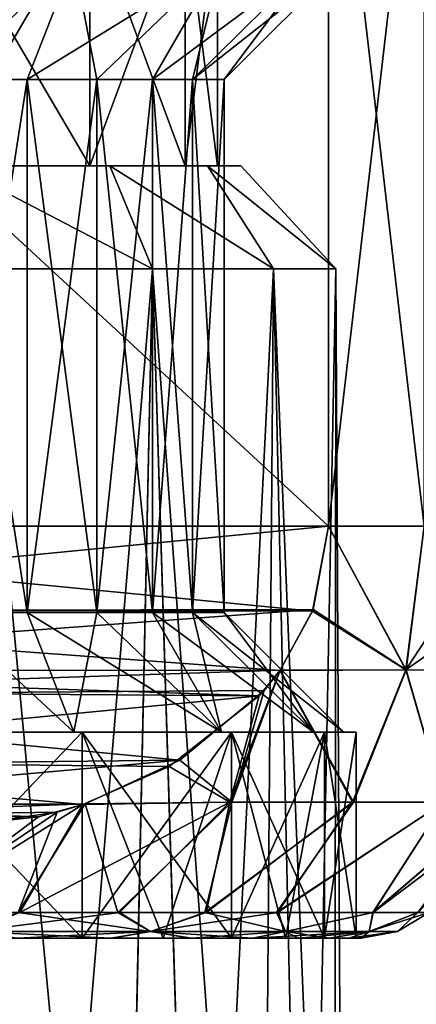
# Model space of a CAD drawing. Header units: metres. Extents: x -90 to 90, y -173 to 74.
# Tile 516 of 564: x 67.33 to 71.18, y 23.36 to 32.92. Entities that reach past the tile are written whole.
import ezdxf

# ---------------------------------------------------------------- set-up
doc = ezdxf.new("R2010")
doc.units = ezdxf.units.M
doc.layers.add('solid_509418_01', color=7, linetype='CONTINUOUS')

msp = doc.modelspace()

# ---------------------------------------------------------------- linework, layer by layer
at = {"layer": 'solid_509418_01'}
for points in [[(61.669872, 28, 12.892304), (70.330124, 36, 7.892305), (61.669872, 36, 12.892304)], [(61.669872, 28, 12.892304), (70.330124, 28, 7.892305), (70.330124, 36, 7.892305)], [(70.330124, 28, -7.892305), (61.669872, 36, -12.892304), (70.330124, 36, -7.892305)], [(61.669872, 28, -12.892304), (61.669872, 36, -12.892304), (70.330124, 28, -7.892305)], [(71.258331, 28, 6.5), (71.258331, 36, 6.5), (70.330124, 36, 7.892305)], [(70.330124, 28, 7.892305), (71.258331, 28, 6.5), (70.330124, 36, 7.892305)], [(70.330124, 28, -7.892305), (70.330124, 36, -7.892305), (71.258331, 36, -6.5)], [(71.258331, 28, -6.5), (70.330124, 28, -7.892305), (71.258331, 36, -6.5)], [(66.54081, 31.5, -6.540658), (66.54081, 34, -6.540658), (68.010765, 34, -4.624923)], [(68.010765, 31.5, -4.624923), (66.54081, 31.5, -6.540658), (68.010765, 34, -4.624923)], [(68.010765, 31.5, 4.624923), (68.010765, 34, 4.624923), (66.54081, 34, 6.540658)], [(66.54081, 31.5, 6.540658), (68.010765, 31.5, 4.624923), (66.54081, 34, 6.540658)], [(68.010765, 31.5, -4.624923), (68.010765, 34, -4.624923), (68.934814, 34, -2.394029)], [(68.934814, 31.5, -2.394029), (68.010765, 31.5, -4.624923), (68.934814, 34, -2.394029)], [(68.934814, 31.5, 2.394029), (68.934814, 34, 2.394029), (68.010765, 34, 4.624923)], [(68.010765, 31.5, 4.624923), (68.934814, 31.5, 2.394029), (68.010765, 34, 4.624923)], [(68.934814, 31.5, -2.394029), (68.934814, 34, -2.394029), (69.249985, 34)], [(69.249985, 31.5), (69.249985, 34), (68.934814, 34, 2.394029)], [(69.249985, 31.5), (68.934814, 31.5, -2.394029), (69.249985, 34)], [(68.934814, 31.5, 2.394029), (69.249985, 31.5), (68.934814, 34, 2.394029)], [(67.852394, 33.5, 6.936747), (66.595932, 32.338001, 6.578163), (65.963181, 33.5, 8.614995)], [(66.596527, 32.338001, -6.577569), (67.852982, 33.5, -6.936081), (65.96389, 33.5, -8.614504)], [(67.852394, 33.5, 6.936747), (67.399361, 32.337997, 5.659327), (66.595932, 32.338001, 6.578163)], [(67.399918, 32.337997, -5.6586), (67.852982, 33.5, -6.936081), (66.596527, 32.338001, -6.577569)], [(69.290398, 33.5, 4.84375), (68.07827, 32.337997, 4.638971), (67.399361, 32.337997, 5.659327)], [(69.290398, 33.5, 4.84375), (67.399361, 32.337997, 5.659327), (67.852394, 33.5, 6.936747)], [(68.078766, 32.338001, -4.638105), (67.852982, 33.5, -6.936081), (67.399918, 32.337997, -5.6586)], [(68.078766, 32.338001, -4.638105), (69.290886, 33.5, -4.842816), (67.852982, 33.5, -6.936081)], [(69.290398, 33.5, 4.84375), (68.618294, 32.338001, 3.536036), (68.07827, 32.337997, 4.638971)], [(68.61866, 32.338001, -3.535136), (69.290886, 33.5, -4.842816), (68.078766, 32.338001, -4.638105)], [(70.182388, 33.5, 2.468919), (69.007248, 32.337997, 2.376566), (68.618294, 32.338001, 3.536036)], [(70.182388, 33.5, 2.468919), (68.618294, 32.338001, 3.536036), (69.290398, 33.5, 4.84375)], [(69.007446, 32.337997, -2.375814), (69.290886, 33.5, -4.842816), (68.61866, 32.338001, -3.535136)], [(70.477501, 33.5), (69.315498, 32.338001), (69.007248, 32.337997, 2.376566)], [(70.182388, 33.5, 2.468919), (70.477501, 33.5), (69.007248, 32.337997, 2.376566)], [(69.007446, 32.337997, -2.375814), (69.315498, 32.338001), (70.182571, 33.5, -2.468193)], [(69.007446, 32.337997, -2.375814), (70.182571, 33.5, -2.468193), (69.290886, 33.5, -4.842816)], [(70.182571, 33.5, -2.468193), (69.315498, 32.338001), (70.477501, 33.5)], [(66.596413, 27.162001, 6.577681), (66.595932, 32.338001, 6.578163), (67.399361, 32.337997, 5.659327)], [(66.596291, 27.162001, -6.577804), (67.399719, 27.162003, -5.658859), (66.596527, 32.338001, -6.577569)], [(67.399834, 27.162001, 5.658709), (66.596413, 27.162001, 6.577681), (67.399361, 32.337997, 5.659327)], [(67.399719, 27.162003, -5.658859), (67.399918, 32.337997, -5.6586), (66.596527, 32.338001, -6.577569)], [(67.399834, 27.162001, 5.658709), (67.399361, 32.337997, 5.659327), (68.07827, 32.337997, 4.638971)], [(67.399719, 27.162003, -5.658859), (68.078606, 27.162001, -4.638391), (67.399918, 32.337997, -5.6586)], [(68.078705, 27.162001, 4.638212), (67.399834, 27.162001, 5.658709), (68.07827, 32.337997, 4.638971)], [(68.078606, 27.162001, -4.638391), (68.078766, 32.338001, -4.638105), (67.399918, 32.337997, -5.6586)], [(68.078705, 27.162001, 4.638212), (68.07827, 32.337997, 4.638971), (68.618294, 32.338001, 3.536036)], [(68.078606, 27.162001, -4.638391), (68.618546, 27.161999, -3.53542), (68.078766, 32.338001, -4.638105)], [(68.618622, 27.161999, 3.535235), (68.078705, 27.162001, 4.638212), (68.618294, 32.338001, 3.536036)], [(68.618546, 27.161999, -3.53542), (68.61866, 32.338001, -3.535136), (68.078766, 32.338001, -4.638105)], [(68.618622, 27.161999, 3.535235), (68.618294, 32.338001, 3.536036), (69.007248, 32.337997, 2.376566)], [(68.618546, 27.161999, -3.53542), (69.007385, 27.162001, -2.376047), (68.61866, 32.338001, -3.535136)], [(69.007423, 27.162001, 2.375892), (68.618622, 27.161999, 3.535235), (69.007248, 32.337997, 2.376566)], [(69.007385, 27.162001, -2.376047), (69.007446, 32.337997, -2.375814), (68.61866, 32.338001, -3.535136)], [(69.007423, 27.162001, 2.375892), (69.007248, 32.337997, 2.376566), (69.315498, 32.338001)], [(69.007385, 27.162001, -2.376047), (69.315498, 27.162001), (69.007446, 32.337997, -2.375814)], [(69.315498, 27.162001), (69.007423, 27.162001, 2.375892), (69.315498, 32.338001)], [(69.007446, 32.337997, -2.375814), (69.315498, 27.162001), (69.315498, 32.338001)], [(66.54081, 31.5, 6.540658), (66.54081, 31.5, -6.540658), (68.010765, 31.5, -4.624923)], [(66.54081, 31.5, 6.540658), (68.010765, 31.5, -4.624923), (68.010765, 31.5, 4.624923)], [(68.204376, 31.5, -4.744599), (66.694191, 31.5, -6.70893), (67.324303, 31.5, -1.055705)], [(68.61795, 30.5, -5.958935), (66.694191, 31.5, -6.70893), (68.204376, 31.5, -4.744599)], [(66.939148, 30.5, -7.850239), (66.694191, 31.5, -6.70893), (68.61795, 30.5, -5.958935)], [(66.694229, 31.5, 6.708894), (68.204399, 31.5, 4.744556), (66.728149, 31.5, 3.080699)], [(68.617996, 30.5, 5.958874), (68.204399, 31.5, 4.744556), (66.694229, 31.5, 6.708894)], [(68.617996, 30.5, 5.958874), (66.694229, 31.5, 6.708894), (66.939201, 30.5, 7.85019)], [(68.204399, 31.5, 4.744556), (67.324417, 31.5, 1.054873), (66.728149, 31.5, 3.080699)], [(68.204376, 31.5, -4.744599), (67.324303, 31.5, -1.055705), (67.324417, 31.5, 1.054873)], [(68.204399, 31.5, 4.744556), (68.204376, 31.5, -4.744599), (67.324417, 31.5, 1.054873)], [(68.010765, 31.5, 4.624923), (68.010765, 31.5, -4.624923), (68.934814, 31.5, -2.394029)], [(68.010765, 31.5, 4.624923), (68.934814, 31.5, -2.394029), (68.934814, 31.5, 2.394029)], [(69.15377, 31.5, 2.455656), (69.153763, 31.5, -2.455704), (68.204376, 31.5, -4.744599)], [(69.794823, 30.5, -3.720141), (68.204376, 31.5, -4.744599), (69.153763, 31.5, -2.455704)], [(68.204399, 31.5, 4.744556), (69.15377, 31.5, 2.455656), (68.204376, 31.5, -4.744599)], [(68.61795, 30.5, -5.958935), (68.204376, 31.5, -4.744599), (69.794823, 30.5, -3.720141)], [(69.794853, 30.5, 3.72007), (69.15377, 31.5, 2.455656), (68.204399, 31.5, 4.744556)], [(69.794853, 30.5, 3.72007), (68.204399, 31.5, 4.744556), (68.617996, 30.5, 5.958874)], [(68.934814, 31.5, 2.394029), (68.934814, 31.5, -2.394029), (69.249985, 31.5)], [(69.15377, 31.5, 2.455656), (69.477386, 31.5, -0.000024), (69.153763, 31.5, -2.455704)], [(70.400902, 30.5, -1.264642), (69.153763, 31.5, -2.455704), (69.477386, 31.5, -0.000024)], [(69.794823, 30.5, -3.720141), (69.153763, 31.5, -2.455704), (70.400902, 30.5, -1.264642)], [(70.400909, 30.5, 1.264567), (69.477386, 31.5, -0.000024), (69.15377, 31.5, 2.455656)], [(70.400909, 30.5, 1.264567), (69.15377, 31.5, 2.455656), (69.794853, 30.5, 3.72007)], [(70.400902, 30.5, -1.264642), (69.477386, 31.5, -0.000024), (70.400909, 30.5, 1.264567)], [(66.370476, 15.961881, 8.318354), (67.402588, 15.961881, 7.414829), (66.939201, 30.5, 7.85019)], [(67.406265, 15.961881, -7.411157), (66.374794, 15.961881, -8.315045), (66.939148, 30.5, -7.850239)], [(67.406265, 15.961881, -7.411157), (66.939148, 30.5, -7.850239), (68.61795, 30.5, -5.958935)], [(68.307732, 15.961881, 6.384322), (68.617996, 30.5, 5.958874), (66.939201, 30.5, 7.85019)], [(67.402588, 15.961881, 7.414829), (68.307732, 15.961881, 6.384322), (66.939201, 30.5, 7.85019)], [(68.310837, 15.961881, -6.38028), (67.406265, 15.961881, -7.411157), (68.61795, 30.5, -5.958935)], [(68.307732, 15.961881, 6.384322), (69.070496, 15.961881, 5.244442), (68.617996, 30.5, 5.958874)], [(69.073029, 15.961881, -5.240057), (68.310837, 15.961881, -6.38028), (68.61795, 30.5, -5.958935)], [(69.073029, 15.961881, -5.240057), (68.61795, 30.5, -5.958935), (69.794823, 30.5, -3.720141)], [(69.677841, 15.961881, 4.014646), (69.794853, 30.5, 3.72007), (68.617996, 30.5, 5.958874)], [(69.070496, 15.961881, 5.244442), (69.677841, 15.961881, 4.014646), (68.617996, 30.5, 5.958874)], [(69.679733, 15.961881, -4.010077), (69.073029, 15.961881, -5.240057), (69.794823, 30.5, -3.720141)], [(69.677841, 15.961881, 4.014646), (70.119316, 15.961881, 2.716137), (69.794853, 30.5, 3.72007)], [(70.120613, 15.961881, -2.71132), (69.679733, 15.961881, -4.010077), (69.794823, 30.5, -3.720141)], [(70.120613, 15.961881, -2.71132), (69.794823, 30.5, -3.720141), (70.400902, 30.5, -1.264642)], [(70.387413, 15.961881, 1.371), (70.400909, 30.5, 1.264567), (69.794853, 30.5, 3.72007)], [(70.119316, 15.961881, 2.716137), (70.387413, 15.961881, 1.371), (69.794853, 30.5, 3.72007)], [(70.388046, 15.961881, -1.366176), (70.120613, 15.961881, -2.71132), (70.400902, 30.5, -1.264642)], [(70.387413, 15.961881, 1.371), (70.477501, 15.961881, 0.002482), (70.400909, 30.5, 1.264567)], [(70.477501, 15.961881, 0.002482), (70.388046, 15.961881, -1.366176), (70.400902, 30.5, -1.264642)], [(70.477501, 15.961881, 0.002482), (70.400902, 30.5, -1.264642), (70.400909, 30.5, 1.264567)], [(61.826733, 27.174551, 12.801743), (70.330124, 28, 7.892305), (61.669872, 28, 12.892304)], [(70.173126, 27.17421, -7.982948), (61.669872, 28, -12.892304), (70.330124, 28, -7.892305)], [(61.821011, 27.189516, -12.805046), (61.669872, 28, -12.892304), (70.173126, 27.17421, -7.982948)], [(61.826733, 27.174551, 12.801743), (70.179184, 27.190025, 7.979452), (70.330124, 28, 7.892305)], [(71.082054, 26.60667, -6.409191), (70.173126, 27.17421, -7.982948), (70.330124, 28, -7.892305)], [(70.179184, 27.190025, 7.979452), (71.08596, 26.60667, 6.402431), (70.330124, 28, 7.892305)], [(71.08596, 26.60667, 6.402431), (71.258331, 28, 6.5), (70.330124, 28, 7.892305)], [(71.082054, 26.60667, -6.409191), (70.330124, 28, -7.892305), (71.258331, 28, -6.5)], [(71.082054, 26.60667, -6.409191), (71.258331, 28, -6.5), (72, 28, -5)], [(72, 27.24955, -4.850366), (71.082054, 26.60667, -6.409191), (72, 28, -5)], [(72, 26.597897, 4.452612), (71.258331, 28, 6.5), (71.08596, 26.60667, 6.402431)], [(72, 27.24955, -4.850366), (72, 26.601219, -4.455186), (71.082054, 26.60667, -6.409191)], [(61.821011, 27.189516, -12.805046), (70.173126, 27.17421, -7.982948), (69.856628, 26.598894, -8.165679)], [(61.821011, 27.189516, -12.805046), (69.856628, 26.598894, -8.165679), (62.139816, 26.604078, -12.620982)], [(62.143505, 26.598705, 12.618853), (70.179184, 27.190025, 7.979452), (61.826733, 27.174551, 12.801743)], [(62.143505, 26.598705, 12.618853), (69.860199, 26.604099, 8.16362), (70.179184, 27.190025, 7.979452)], [(66.596291, 27.162001, -6.577804), (65.96357, 26, -8.614727), (67.852753, 26, -6.936333)], [(66.596413, 27.162001, 6.577681), (67.852875, 26, 6.936195), (65.963715, 26, 8.614626)], [(66.596291, 27.162001, -6.577804), (67.852753, 26, -6.936333), (67.399719, 27.162003, -5.658859)], [(67.399834, 27.162001, 5.658709), (67.852875, 26, 6.936195), (66.596413, 27.162001, 6.577681)], [(67.399719, 27.162003, -5.658859), (67.852753, 26, -6.936333), (69.290726, 26, -4.843123)], [(67.399719, 27.162003, -5.658859), (69.290726, 26, -4.843123), (68.078606, 27.162001, -4.638391)], [(68.078705, 27.162001, 4.638212), (67.852875, 26, 6.936195), (67.399834, 27.162001, 5.658709)], [(68.078705, 27.162001, 4.638212), (69.290825, 26, 4.842931), (67.852875, 26, 6.936195)], [(68.078606, 27.162001, -4.638391), (69.290726, 26, -4.843123), (68.618546, 27.161999, -3.53542)], [(68.618622, 27.161999, 3.535235), (69.290825, 26, 4.842931), (68.078705, 27.162001, 4.638212)], [(68.618546, 27.161999, -3.53542), (70.18251, 26, -2.468426), (69.007385, 27.162001, -2.376047)], [(68.618546, 27.161999, -3.53542), (69.290726, 26, -4.843123), (70.18251, 26, -2.468426)], [(69.007423, 27.162001, 2.375892), (69.290825, 26, 4.842931), (68.618622, 27.161999, 3.535235)], [(69.007385, 27.162001, -2.376047), (70.18251, 26, -2.468426), (70.477501, 26)], [(69.007385, 27.162001, -2.376047), (70.477501, 26), (69.315498, 27.162001)], [(69.007423, 27.162001, 2.375892), (70.182549, 26, 2.468277), (69.290825, 26, 4.842931)], [(69.315498, 27.162001), (70.182549, 26, 2.468277), (69.007423, 27.162001, 2.375892)], [(69.315498, 27.162001), (70.477501, 26), (70.182549, 26, 2.468277)], [(71.082054, 26.60667, -6.409191), (69.856628, 26.598894, -8.165679), (70.173126, 27.17421, -7.982948)], [(70.179184, 27.190025, 7.979452), (69.860199, 26.604099, 8.16362), (71.08596, 26.60667, 6.402431)], [(62.139816, 26.604078, -12.620982), (69.856628, 26.598894, -8.165679), (69.656525, 26.353275, -8.281211)], [(62.298195, 26.404497, -12.529544), (62.139816, 26.604078, -12.620982), (69.656525, 26.353275, -8.281211)], [(62.344471, 26.352173, 12.502825), (69.860199, 26.604099, 8.16362), (62.143505, 26.598705, 12.618853)], [(62.344471, 26.352173, 12.502825), (69.702652, 26.405472, 8.254576), (69.860199, 26.604099, 8.16362)], [(69.370155, 25.321339, -7.847036), (69.656525, 26.353275, -8.281211), (69.856628, 26.598894, -8.165679)], [(70.564148, 25.321339, -6.1461), (69.370155, 25.321339, -7.847036), (69.856628, 26.598894, -8.165679)], [(69.860199, 26.604099, 8.16362), (69.389191, 25.321339, 7.824248), (70.573166, 25.321339, 6.130571)], [(69.860199, 26.604099, 8.16362), (69.702652, 26.405472, 8.254576), (69.389191, 25.321339, 7.824248)], [(70.564148, 25.321339, -6.1461), (69.856628, 26.598894, -8.165679), (71.082054, 26.60667, -6.409191)], [(71.08596, 26.60667, 6.402431), (69.860199, 26.604099, 8.16362), (70.573166, 25.321339, 6.130571)], [(71.452705, 25.321339, -4.267465), (70.564148, 25.321339, -6.1461), (71.082054, 26.60667, -6.409191)], [(71.08596, 26.60667, 6.402431), (70.573166, 25.321339, 6.130571), (71.45488, 25.321339, 4.261632)], [(71.452705, 25.321339, -4.267465), (71.082054, 26.60667, -6.409191), (72, 26.601219, -4.455186)], [(72, 26.597897, 4.452612), (71.08596, 26.60667, 6.402431), (71.45488, 25.321339, 4.261632)], [(63.117146, 25.726233, -12.056722), (62.298195, 26.404497, -12.529544), (69.656525, 26.353275, -8.281211)], [(62.344471, 26.352173, 12.502825), (68.884689, 25.727339, 8.72683), (69.702652, 26.405472, 8.254576)], [(69.702652, 26.405472, 8.254576), (68.884689, 25.727339, 8.72683), (69.389191, 25.321339, 7.824248)], [(63.220745, 25.66572, 11.996909), (68.884689, 25.727339, 8.72683), (62.344471, 26.352173, 12.502825)], [(63.117146, 25.726233, -12.056722), (69.656525, 26.353275, -8.281211), (68.781715, 25.667105, -8.786283)], [(69.370155, 25.321339, -7.847036), (68.781715, 25.667105, -8.786283), (69.656525, 26.353275, -8.281211)], [(65.96357, 26, -8.614727), (66.021225, 26, -8.723756), (67.933968, 26, -7.029331)], [(67.852753, 26, -6.936333), (65.96357, 26, -8.614727), (67.933968, 26, -7.029331)], [(65.963715, 26, 8.614626), (67.933968, 26, 7.029331), (66.021225, 26, 8.723756)], [(65.963715, 26, 8.614626), (67.852875, 26, 6.936195), (67.933968, 26, 7.029331)], [(66.021225, 26, -8.723756), (66.021225, 24, -8.723756), (67.933968, 24, -7.029331)], [(66.021225, 26, -8.723756), (67.933968, 24, -7.029331), (67.933968, 26, -7.029331)], [(67.933968, 26, 7.029331), (67.933968, 24, 7.029331), (66.021225, 24, 8.723756)], [(66.021225, 26, 8.723756), (67.933968, 26, 7.029331), (66.021225, 24, 8.723756)], [(67.852753, 26, -6.936333), (67.933968, 26, -7.029331), (69.385674, 26, -4.926338)], [(69.290726, 26, -4.843123), (67.852753, 26, -6.936333), (69.385674, 26, -4.926338)], [(67.852875, 26, 6.936195), (69.385674, 26, 4.926338), (67.933968, 26, 7.029331)], [(67.852875, 26, 6.936195), (69.290825, 26, 4.842931), (69.385674, 26, 4.926338)], [(67.933968, 26, -7.029331), (67.933968, 24, -7.029331), (68.723419, 24, -6.021749)], [(67.933968, 26, -7.029331), (68.723419, 24, -6.021749), (69.385674, 24, -4.926338)], [(67.933968, 26, -7.029331), (69.385674, 24, -4.926338), (69.385674, 26, -4.926338)], [(69.385674, 26, 4.926338), (68.723419, 24, 6.021749), (67.933968, 24, 7.029331)], [(67.933968, 26, 7.029331), (69.385674, 26, 4.926338), (67.933968, 24, 7.029331)], [(69.385674, 26, 4.926338), (69.385674, 24, 4.926338), (68.723419, 24, 6.021749)], [(69.290726, 26, -4.843123), (69.385674, 26, -4.926338), (70.291931, 26, -2.536949)], [(70.18251, 26, -2.468426), (69.290726, 26, -4.843123), (70.291931, 26, -2.536949)], [(69.290825, 26, 4.842931), (70.291931, 26, 2.536949), (69.385674, 26, 4.926338)], [(69.290825, 26, 4.842931), (70.182549, 26, 2.468277), (70.291931, 26, 2.536949)], [(69.385674, 26, -4.926338), (69.385674, 24, -4.926338), (69.911064, 24, -3.759066)], [(69.385674, 26, -4.926338), (69.911064, 24, -3.759066), (70.291931, 24, -2.536949)], [(69.385674, 26, -4.926338), (70.291931, 24, -2.536949), (70.291931, 26, -2.536949)], [(70.291931, 26, 2.536949), (69.911064, 24, 3.759066), (69.385674, 24, 4.926338)], [(69.385674, 26, 4.926338), (70.291931, 26, 2.536949), (69.385674, 24, 4.926338)], [(70.291931, 26, 2.536949), (70.291931, 24, 2.536949), (69.911064, 24, 3.759066)], [(70.18251, 26, -2.468426), (70.291931, 26, -2.536949), (70.599998, 26)], [(70.18251, 26, -2.468426), (70.599998, 26), (70.477501, 26)], [(70.182549, 26, 2.468277), (70.477501, 26), (70.291931, 26, 2.536949)], [(70.291931, 26, -2.536949), (70.291931, 24, -2.536949), (70.599998, 24)], [(70.599998, 26), (70.599998, 24), (70.291931, 24, 2.536949)], [(70.291931, 26, -2.536949), (70.599998, 24), (70.599998, 26)], [(70.291931, 26, 2.536949), (70.599998, 26), (70.291931, 24, 2.536949)], [(70.477501, 26), (70.599998, 26), (70.291931, 26, 2.536949)], [(63.117146, 25.726233, -12.056722), (68.781715, 25.667105, -8.786283), (67.940613, 25.298288, -9.271892)], [(63.117146, 25.726233, -12.056722), (67.940613, 25.298288, -9.271892), (64.036736, 25.305733, -11.525795)], [(63.220745, 25.66572, 11.996909), (64.05986, 25.29814, 11.512447), (68.884689, 25.727339, 8.72683)], [(68.884689, 25.727339, 8.72683), (64.05986, 25.29814, 11.512447), (67.963654, 25.305866, 9.258588)], [(68.884689, 25.727339, 8.72683), (67.963654, 25.305866, 9.258588), (69.389191, 25.321339, 7.824248)], [(69.370155, 25.321339, -7.847036), (67.940613, 25.298288, -9.271892), (68.781715, 25.667105, -8.786283)], [(64.036736, 25.305733, -11.525795), (67.940613, 25.298288, -9.271892), (67.511391, 25.176748, -9.519702)], [(64.036736, 25.305733, -11.525795), (67.511391, 25.176748, -9.519702), (64.311005, 25.222818, -11.367448)], [(67.963654, 25.305866, 9.258588), (64.05986, 25.29814, 11.512447), (64.491806, 25.175964, 11.26306)], [(67.963654, 25.305866, 9.258588), (64.491806, 25.175964, 11.26306), (67.69165, 25.223558, 9.415629)], [(66.26564, 24.25, -9.412456), (67.511391, 25.176748, -9.519702), (67.940613, 25.298288, -9.271892)], [(67.329788, 24.25, -8.609687), (66.26564, 24.25, -9.412456), (67.940613, 25.298288, -9.271892)], [(67.963654, 25.305866, 9.258588), (67.312134, 24.25, 8.624689), (68.281898, 24.25, 7.698225)], [(67.963654, 25.305866, 9.258588), (67.69165, 25.223558, 9.415629), (67.312134, 24.25, 8.624689)], [(67.329788, 24.25, -8.609687), (67.940613, 25.298288, -9.271892), (69.370155, 25.321339, -7.847036)], [(68.297592, 24.25, -7.681309), (67.329788, 24.25, -8.609687), (69.370155, 25.321339, -7.847036)], [(69.389191, 25.321339, 7.824248), (67.963654, 25.305866, 9.258588), (68.281898, 24.25, 7.698225)], [(69.389191, 25.321339, 7.824248), (68.281898, 24.25, 7.698225), (69.127892, 24.25, 6.673392)], [(69.140862, 24.25, -6.655608), (68.297592, 24.25, -7.681309), (69.370155, 25.321339, -7.847036)], [(70.573166, 25.321339, 6.130571), (69.127892, 24.25, 6.673392), (69.823135, 24.25, 5.599873)], [(70.573166, 25.321339, 6.130571), (69.389191, 25.321339, 7.824248), (69.127892, 24.25, 6.673392)], [(69.140862, 24.25, -6.655608), (69.370155, 25.321339, -7.847036), (70.564148, 25.321339, -6.1461)], [(69.832932, 24.25, -5.582652), (69.140862, 24.25, -6.655608), (70.564148, 25.321339, -6.1461)], [(71.45488, 25.321339, 4.261632), (69.823135, 24.25, 5.599873), (70.759544, 24.25, 3.476316)], [(71.45488, 25.321339, 4.261632), (70.573166, 25.321339, 6.130571), (69.823135, 24.25, 5.599873)], [(69.832932, 24.25, -5.582652), (70.564148, 25.321339, -6.1461), (71.452705, 25.321339, -4.267465)], [(70.763847, 24.25, -3.462958), (69.832932, 24.25, -5.582652), (71.452705, 25.321339, -4.267465)], [(72, 25.306791, 2.269566), (71.45488, 25.321339, 4.261632), (70.759544, 24.25, 3.476316)], [(72, 25.306791, 2.269566), (70.759544, 24.25, 3.476316), (71.19915, 24.25, 1.559323)], [(70.763847, 24.25, -3.462958), (71.452705, 25.321339, -4.267465), (72, 25.305531, -2.264682)], [(70.763847, 24.25, -3.462958), (72, 25.305531, -2.264682), (72, 25.181988, -1.772966)], [(64.311005, 25.222818, -11.367448), (67.511391, 25.176748, -9.519702), (65.88588, 25.000965, -10.458193)], [(67.69165, 25.223558, 9.415629), (64.491806, 25.175964, 11.26306), (66.117249, 25.001019, 10.324612)], [(66.26564, 24.25, -9.412456), (65.88588, 25.000965, -10.458193), (67.511391, 25.176748, -9.519702)], [(67.69165, 25.223558, 9.415629), (66.117249, 25.001019, 10.324612), (66.246582, 24.25, 9.425114)], [(67.69165, 25.223558, 9.415629), (66.246582, 24.25, 9.425114), (67.312134, 24.25, 8.624689)], [(71.200172, 24.25, -1.552007), (70.763847, 24.25, -3.462958), (72, 25.181988, -1.772966)], [(66.857956, 24.064585, -8.599603), (66.26564, 24.25, -9.412456), (67.329788, 24.25, -8.609687)], [(68.599602, 24.064585, 6.857954), (67.312134, 24.25, 8.624689), (66.857956, 24.064585, 8.599603)], [(66.857956, 24.064585, -8.599603), (67.329788, 24.25, -8.609687), (68.297592, 24.25, -7.681309)], [(66.857956, 24.064585, -8.599603), (68.297592, 24.25, -7.681309), (68.599602, 24.064585, -6.857954)], [(68.599602, 24.064585, 6.857954), (68.281898, 24.25, 7.698225), (67.312134, 24.25, 8.624689)], [(68.599602, 24.064585, 6.857954), (69.127892, 24.25, 6.673392), (68.281898, 24.25, 7.698225)], [(68.599602, 24.064585, -6.857954), (68.297592, 24.25, -7.681309), (69.140862, 24.25, -6.655608)], [(69.910034, 24.064585, 4.772419), (69.127892, 24.25, 6.673392), (68.599602, 24.064585, 6.857954)], [(68.599602, 24.064585, -6.857954), (69.140862, 24.25, -6.655608), (69.832932, 24.25, -5.582652)], [(68.599602, 24.064585, -6.857954), (69.832932, 24.25, -5.582652), (69.910034, 24.064585, -4.772419)], [(69.910034, 24.064585, 4.772419), (69.823135, 24.25, 5.599873), (69.127892, 24.25, 6.673392)], [(69.910034, 24.064585, 4.772419), (70.759544, 24.25, 3.476316), (69.823135, 24.25, 5.599873)], [(69.910034, 24.064585, -4.772419), (69.832932, 24.25, -5.582652), (70.763847, 24.25, -3.462958)], [(70.723526, 24.064585, 2.447576), (70.759544, 24.25, 3.476316), (69.910034, 24.064585, 4.772419)], [(69.910034, 24.064585, -4.772419), (70.763847, 24.25, -3.462958), (70.723526, 24.064585, -2.447576)], [(70.723526, 24.064585, -2.447576), (71.200172, 24.25, -1.552007), (71.30719, 24.25)], [(70.723526, 24.064585, -2.447576), (71.30719, 24.25), (70.999306, 24.064585)], [(70.723526, 24.064585, 2.447576), (71.19915, 24.25, 1.559323), (70.759544, 24.25, 3.476316)], [(70.723526, 24.064585, 2.447576), (70.999306, 24.064585), (71.19915, 24.25, 1.559323)], [(70.723526, 24.064585, -2.447576), (70.763847, 24.25, -3.462958), (71.200172, 24.25, -1.552007)], [(70.999306, 24.064585), (71.30719, 24.25), (71.19915, 24.25, 1.559323)], [(67.304367, 24, -7.74445), (67.933968, 24, -7.029331), (66.021225, 24, -8.723756)], [(66.248238, 24, 8.6193), (66.021225, 24, 8.723756), (67.933968, 24, 7.029331)], [(67.288521, 24, 7.759377), (66.248238, 24, 8.6193), (67.933968, 24, 7.029331)], [(66.857956, 24.064585, 8.599603), (67.288521, 24, 7.759377), (68.213356, 24, 6.771709)], [(68.599602, 24.064585, 6.857954), (66.857956, 24.064585, 8.599603), (68.213356, 24, 6.771709)], [(66.857956, 24.064585, -8.599603), (68.599602, 24.064585, -6.857954), (67.304367, 24, -7.74445)], [(68.213356, 24, 6.771709), (67.288521, 24, 7.759377), (67.933968, 24, 7.029331)], [(68.599602, 24.064585, -6.857954), (68.226852, 24, -6.755289), (67.304367, 24, -7.74445)], [(67.304367, 24, -7.74445), (68.226852, 24, -6.755289), (67.933968, 24, -7.029331)], [(68.226852, 24, -6.755289), (68.723419, 24, -6.021749), (67.933968, 24, -7.029331)], [(68.213356, 24, 6.771709), (67.933968, 24, 7.029331), (68.723419, 24, 6.021749)], [(68.599602, 24.064585, 6.857954), (68.213356, 24, 6.771709), (68.98571, 24, 5.707101)], [(68.98571, 24, 5.707101), (68.213356, 24, 6.771709), (68.723419, 24, 6.021749)], [(68.599602, 24.064585, -6.857954), (68.99617, 24, -5.690609), (68.226852, 24, -6.755289)], [(68.226852, 24, -6.755289), (68.99617, 24, -5.690609), (68.723419, 24, -6.021749)], [(68.599602, 24.064585, 6.857954), (68.98571, 24, 5.707101), (69.590828, 24, 4.619796)], [(69.910034, 24.064585, 4.772419), (68.599602, 24.064585, 6.857954), (69.590828, 24, 4.619796)], [(68.599602, 24.064585, -6.857954), (69.910034, 24.064585, -4.772419), (68.99617, 24, -5.690609)], [(68.99617, 24, -5.690609), (69.385674, 24, -4.926338), (68.723419, 24, -6.021749)], [(68.98571, 24, 5.707101), (68.723419, 24, 6.021749), (69.385674, 24, 4.926338)], [(69.590828, 24, 4.619796), (68.98571, 24, 5.707101), (69.385674, 24, 4.926338)], [(69.910034, 24.064585, -4.772419), (69.598175, 24, -4.604516), (68.99617, 24, -5.690609)], [(68.99617, 24, -5.690609), (69.598175, 24, -4.604516), (69.385674, 24, -4.926338)], [(69.598175, 24, -4.604516), (69.911064, 24, -3.759066), (69.385674, 24, -4.926338)], [(69.590828, 24, 4.619796), (69.385674, 24, 4.926338), (69.911064, 24, 3.759066)], [(69.910034, 24.064585, 4.772419), (69.590828, 24, 4.619796), (70.036171, 24, 3.551193)], [(70.036171, 24, 3.551193), (69.590828, 24, 4.619796), (69.911064, 24, 3.759066)], [(70.723526, 24.064585, -2.447576), (70.040833, 24, -3.537995), (69.598175, 24, -4.604516)], [(69.910034, 24.064585, -4.772419), (70.723526, 24.064585, -2.447576), (69.598175, 24, -4.604516)], [(69.598175, 24, -4.604516), (70.040833, 24, -3.537995), (69.911064, 24, -3.759066)], [(69.910034, 24.064585, 4.772419), (70.036171, 24, 3.551193), (70.340805, 24, 2.531939)], [(70.723526, 24.064585, 2.447576), (69.910034, 24.064585, 4.772419), (70.340805, 24, 2.531939)], [(70.040833, 24, -3.537995), (70.291931, 24, -2.536949), (69.911064, 24, -3.759066)], [(70.036171, 24, 3.551193), (69.911064, 24, 3.759066), (70.291931, 24, 2.536949)], [(70.340805, 24, 2.531939), (70.036171, 24, 3.551193), (70.291931, 24, 2.536949)], [(70.723526, 24.064585, -2.447576), (70.343369, 24, -2.521422), (70.040833, 24, -3.537995)], [(70.040833, 24, -3.537995), (70.343369, 24, -2.521422), (70.291931, 24, -2.536949)], [(70.645752, 24), (70.599998, 24), (70.291931, 24, -2.536949)], [(70.528465, 24, -1.580155), (70.645752, 24), (70.291931, 24, -2.536949)], [(70.343369, 24, -2.521422), (70.528465, 24, -1.580155), (70.291931, 24, -2.536949)], [(70.340805, 24, 2.531939), (70.291931, 24, 2.536949), (70.599998, 24)], [(70.723526, 24.064585, 2.447576), (70.340805, 24, 2.531939), (70.527367, 24, 1.587486)], [(70.527367, 24, 1.587486), (70.340805, 24, 2.531939), (70.599998, 24)], [(70.723526, 24.064585, -2.447576), (70.528465, 24, -1.580155), (70.343369, 24, -2.521422)], [(70.723526, 24.064585, 2.447576), (70.527367, 24, 1.587486), (70.645752, 24)], [(70.645752, 24), (70.527367, 24, 1.587486), (70.599998, 24)], [(70.999306, 24.064585), (70.645752, 24), (70.528465, 24, -1.580155)], [(70.723526, 24.064585, -2.447576), (70.999306, 24.064585), (70.528465, 24, -1.580155)], [(70.723526, 24.064585, 2.447576), (70.645752, 24), (70.999306, 24.064585)]]:
    msp.add_3dface(points, dxfattribs=at)

doc.saveas('drawing.dxf')
